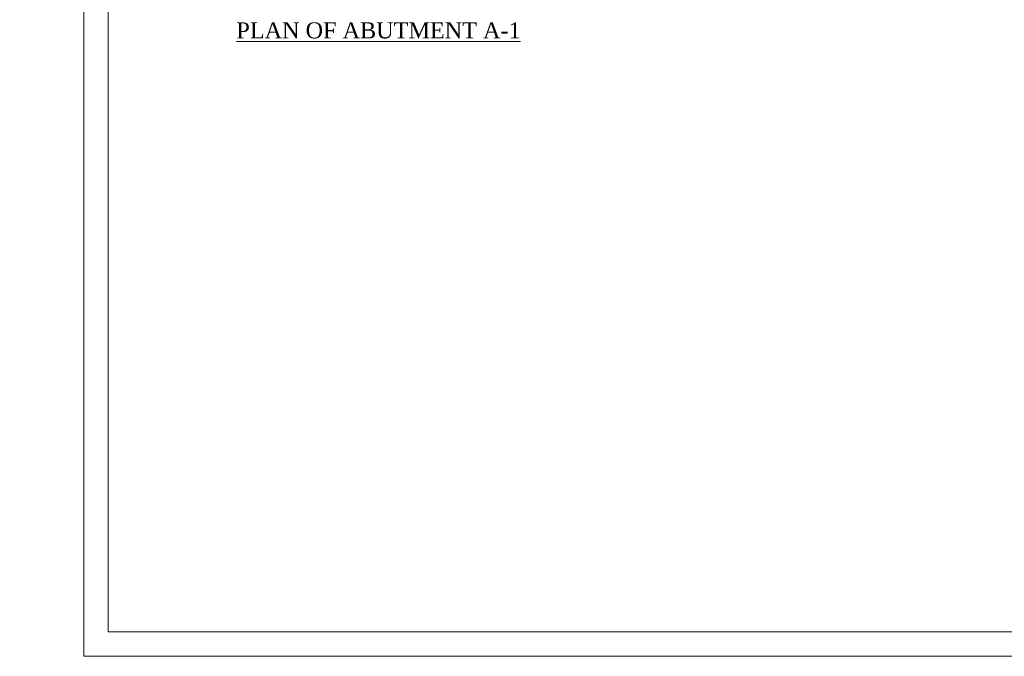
# Model space of a CAD drawing. Header units: millimetres. Extents: x -20950785 to 389010297, y -11535949 to 14056629.
# Tile 578 of 654: x 20090480 to 20170394, y -1536423 to -1484728. Entities that reach past the tile are written whole.
import ezdxf

# ---------------------------------------------------------------- set-up
doc = ezdxf.new("R2010")
doc.units = ezdxf.units.MM
doc.header["$LTSCALE"] = 60
doc.header["$MEASUREMENT"] = 0

msp = doc.modelspace()

# ---------------------------------------------------------------- linework, layer by layer
at = {"color": 7, "linetype": 'Continuous', "lineweight": 9, "ltscale": 2, "elevation": -2327.17}
for points in [[(20095673.25, -1311393.5), (20402057.25, -1311393.5), (20402057.25, -1536422.82), (20095673.25, -1536422.82)], [(20097673.25, -1313393.5), (20400057.25, -1313393.5), (20400057.25, -1534422.82), (20097673.25, -1534422.82)]]:
    msp.add_lwpolyline(points, close=True, dxfattribs=at)

# ---------------------------------------------------------------- texts
at = {"linetype": 'Continuous', "lineweight": 9, "char_height": 1300, "attachment_point": 1}
for s, insert, width in [('\\pi5418.09167,t45718.09167;{\\fTimes New Roman|b0|i0|c0|p18;\\L ELEVATION OF \\P\\pi2504.57329,t42804.57329;ABUTMENT ELEMENT \\P\\pi7381.21352,t47681.21352;DIRECTION}', (16479735.37, -1485544.48), 25045.2677), ('\\pi5418.09167,t45718.09167;{\\fTimes New Roman|b0|i0|c0|p18;\\L ELEVATION OF \\P\\pi2504.57329,t42804.57329;ABUTMENT ELEMENT \\P\\pi7381.21352,t47681.21352;DIRECTION}', (18048262.87, -1485279.3), 25045.2677), ('\\pi5418.09167,t45718.09167;{\\fTimes New Roman|b0|i0|c0|p18;\\L ELEVATION OF \\P\\pi2504.57329,t42804.57329;ABUTMENT ELEMENT \\P\\pi7381.21352,t47681.21352;DIRECTION}', (19970709.12, -1485443.3), 25045.2677), ('{\\fTimes New Roman|b0|i0|c0|p18;\\LPLAN OF ABUTMENT A-1\\Fitalicc|c0;  }', (20108067.63, -1484944.15), 23943.5244)]:
    msp.add_mtext(s, dxfattribs=dict(at, insert=insert, width=width))

doc.saveas('drawing.dxf')
